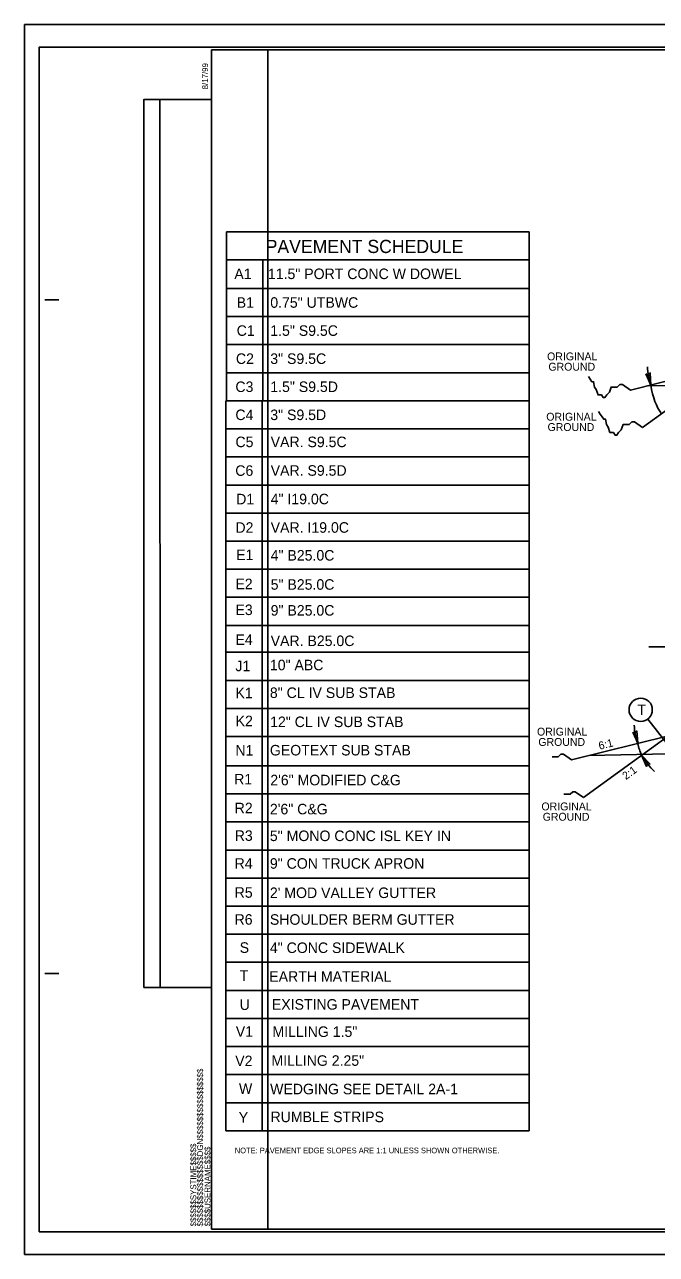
# Model space of a CAD drawing. Extents: x 1640342 to 1730599, y 538663 to 843747.
# Drawn here: x 1729840.7 to 1729953.2, y 539625.5 to 539844.5 of the extents above; entities that cross this region are included whole.
import ezdxf

# ---------------------------------------------------------------- set-up
doc = ezdxf.new("R2010")
doc.units = 0
for name, color, linetype in [('Default', 7, 'Continuous'), ('Old_Level_19', 7, 'Continuous'), ('Old_Level_21', 7, 'Continuous'), ('Prop Dimension Text', 7, 'Continuous'), ('Sheet Block Revision CELL', 7, 'Continuous'), ('Sheet Clip Boundary CELL', 7, 'Continuous'), ('Sheet Layout Plan Border', 7, 'Continuous'), ('Sheet Plan CELL', 7, 'Continuous'), ('Sheet Plan Layout CELL', 7, 'Continuous'), ('Sheet Plot Border Inside CELL', 7, 'Continuous'), ('Sheet Plot Border Outside CELL', 7, 'Continuous'), ('Typical Hinge Slope Interstate CELL', 7, 'Continuous'), ('Typical ID Circle CELL', 7, 'Continuous'), ('Typical Pavement Slope CELL', 7, 'Continuous'), ('Typical Text ID Circle CELL', 7, 'Continuous')]:
    doc.layers.add(name, color=color, linetype=linetype)

msp = doc.modelspace()

# ---------------------------------------------------------------- linework, layer by layer
at = {"layer": 'Default'}
msp.add_line((1729951.84, 539733.7), (1729957.71, 539733.7), dxfattribs=at)
for points in [[(1729951.3, 539782.32), (1729952.19, 539780.31), (1729952.03, 539782.51), (1729951.72, 539782.15)], [(1729948.94, 539718.51), (1729949.83, 539716.51), (1729949.67, 539718.71), (1729949.37, 539718.34)], [(1729952.05, 539712.82), (1729950.54, 539714.42), (1729951.42, 539712.4), (1729951.59, 539712.84)], [(1729952.05, 539712.82), (1729950.54, 539714.42), (1729951.42, 539712.4), (1729951.59, 539712.84)]]:
    msp.add_lwpolyline(points, close=True, dxfattribs=at)
at = {"layer": 'Old_Level_19'}
for p, q in [((1729876.63, 539807.59), (1729930.51, 539807.59)), ((1729876.63, 539802.59), (1729876.63, 539807.59)), ((1729930.51, 539647.51), (1729930.51, 539807.59)), ((1729876.63, 539797.51), (1729876.63, 539802.59)), ((1729876.63, 539802.59), (1729930.51, 539802.59)), ((1729883.13, 539797.51), (1729883.13, 539802.59)), ((1729876.63, 539792.51), (1729876.63, 539797.51)), ((1729876.63, 539797.51), (1729930.51, 539797.51)), ((1729883.13, 539792.51), (1729883.13, 539797.51)), ((1729876.63, 539792.51), (1729930.51, 539792.51)), ((1729876.63, 539787.51), (1729876.63, 539792.51)), ((1729883.13, 539787.51), (1729883.13, 539792.51)), ((1729876.63, 539787.51), (1729930.51, 539787.51)), ((1729876.63, 539782.51), (1729876.63, 539787.51)), ((1729883.13, 539782.51), (1729883.13, 539787.51)), ((1729876.63, 539782.51), (1729876.63, 539777.51)), ((1729876.63, 539782.51), (1729930.51, 539782.51)), ((1729883.13, 539777.51), (1729883.13, 539782.51)), ((1729876.5, 539647.51), (1729876.5, 539777.51)), ((1729876.63, 539777.51), (1729916.64, 539777.51)), ((1729876.63, 539777.51), (1729930.51, 539777.51)), ((1729882.99, 539647.51), (1729882.99, 539777.51)), ((1729876.63, 539772.51), (1729930.51, 539772.51)), ((1729876.63, 539767.51), (1729930.51, 539767.51)), ((1729876.63, 539762.51), (1729930.51, 539762.51)), ((1729876.63, 539757.51), (1729930.51, 539757.51)), ((1729876.63, 539752.51), (1729930.51, 539752.51)), ((1729876.63, 539747.51), (1729930.51, 539747.51)), ((1729876.63, 539742.51), (1729930.51, 539742.51)), ((1729876.63, 539737.51), (1729930.51, 539737.51)), ((1729876.5, 539732.72), (1729930.51, 539732.72)), ((1729876.5, 539727.72), (1729930.51, 539727.72)), ((1729876.5, 539722.72), (1729930.51, 539722.72)), ((1729876.5, 539717.72), (1729930.51, 539717.72)), ((1729876.5, 539712.51), (1729930.51, 539712.51)), ((1729876.5, 539707.51), (1729930.51, 539707.51)), ((1729876.5, 539702.51), (1729930.51, 539702.51)), ((1729876.5, 539697.51), (1729930.51, 539697.51)), ((1729876.5, 539692.51), (1729930.51, 539692.51)), ((1729876.5, 539687.51), (1729930.51, 539687.51)), ((1729876.5, 539682.51), (1729930.51, 539682.51)), ((1729876.5, 539677.51), (1729930.51, 539677.51)), ((1729876.5, 539672.51), (1729930.51, 539672.51)), ((1729876.5, 539667.51), (1729930.51, 539667.51)), ((1729876.5, 539662.51), (1729930.51, 539662.51)), ((1729876.5, 539657.51), (1729930.51, 539657.51)), ((1729876.5, 539652.51), (1729930.51, 539652.51)), ((1729876.5, 539647.51), (1729930.51, 539647.51))]:
    msp.add_line(p, q, dxfattribs=at)
at = {"layer": 'Sheet Block Revision CELL'}
msp.add_line((1729864.8, 539673), (1729864.79, 539831.13), dxfattribs=at)
msp.add_lwpolyline([(1729861.89, 539673), (1729861.89, 539831.13), (1729873.99, 539831.13), (1729873.99, 539673)], close=True, dxfattribs=at)
at = {"layer": 'Sheet Clip Boundary CELL'}
msp.add_lwpolyline([(1729883.99, 539630), (1730163.99, 539630), (1730163.99, 539797.7), (1730126.14, 539797.7), (1730126.14, 539840), (1729883.99, 539840)], close=True, dxfattribs=at)
at = {"layer": 'Sheet Layout Plan Border'}
msp.add_lwpolyline([(1729883.99, 539630), (1730163.99, 539630), (1730163.99, 539797.7), (1730126.14, 539797.7), (1730126.14, 539840), (1729883.99, 539840)], close=True, dxfattribs=at)
at = {"layer": 'Sheet Plan CELL'}
for p, q in [((1729873.99, 539840), (1729873.99, 539840)), ((1729844.29, 539795.5), (1729846.79, 539795.5)), ((1729844.3, 539675.5), (1729846.8, 539675.5)), ((1729873.99, 539630), (1729873.99, 539630))]:
    msp.add_line(p, q, dxfattribs=at)
for points in [[(1730174, 539840), (1729873.99, 539840), (1729873.99, 539630), (1730173.99, 539630)], [(1729873.99, 539630), (1729873.99, 539840), (1730133.98, 539840), (1730133.99, 539809.99), (1730173.99, 539809.99), (1730173.99, 539630)]]:
    msp.add_lwpolyline(points, close=True, dxfattribs=at)
at = {"layer": 'Sheet Plan Layout CELL'}
msp.add_lwpolyline([(1729873.99, 539840), (1729873.99, 539630), (1730173.99, 539630), (1730173.99, 539797.7), (1730126.14, 539797.7), (1730126.14, 539840)], close=True, dxfattribs=at)
at = {"layer": 'Sheet Plot Border Inside CELL'}
msp.add_lwpolyline([(1729843.29, 539629.5), (1730176.49, 539629.5), (1730176.49, 539840.5), (1729843.29, 539840.5)], close=True, dxfattribs=at)
at = {"layer": 'Sheet Plot Border Outside CELL'}
msp.add_lwpolyline([(1729840.69, 539625.5), (1730177.39, 539625.5), (1730177.39, 539844.5), (1729840.69, 539844.5)], close=True, dxfattribs=at)
at = {"layer": 'Typical Hinge Slope Interstate CELL'}
for points in [[(1729948.57, 539779.41), (1729947.12, 539780.42), (1729946.66, 539780.42), (1729946.19, 539779.96), (1729945.88, 539779.96), (1729945.41, 539779.96), (1729945.1, 539779.96), (1729944.79, 539779.02), (1729944.32, 539778.55), (1729944.01, 539778.08), (1729943.7, 539778.08), (1729943.39, 539778.55), (1729943.08, 539778.55), (1729942.77, 539778.55), (1729942.46, 539779.49), (1729942.14, 539779.96), (1729941.99, 539780.89), (1729941.68, 539780.89), (1729941.37, 539781.35), (1729941.05, 539781.82)], [(1729950.69, 539772.73), (1729949.24, 539773.74), (1729948.78, 539773.74), (1729948.31, 539773.27), (1729948, 539773.27), (1729947.53, 539773.27), (1729947.22, 539773.27), (1729946.91, 539772.34), (1729946.44, 539771.87), (1729946.13, 539771.4), (1729945.82, 539771.4), (1729945.51, 539771.87), (1729945.2, 539771.87), (1729944.89, 539771.87), (1729944.58, 539772.8), (1729944.26, 539773.27), (1729944.11, 539774.21), (1729943.8, 539774.21), (1729943.49, 539774.67), (1729943.17, 539775.14), (1729942.86, 539775.61)], [(1729938.06, 539713.56), (1729936.61, 539714.57), (1729936.15, 539714.57), (1729935.68, 539714.11), (1729935.37, 539714.11), (1729934.9, 539714.11), (1729934.59, 539714.11)], [(1729940.18, 539706.88), (1729938.73, 539707.89), (1729938.27, 539707.89), (1729937.8, 539707.43), (1729937.49, 539707.43), (1729937.02, 539707.43), (1729936.71, 539707.43)]]:
    msp.add_lwpolyline(points, dxfattribs=at)
for centre, start, end in [((1729963.61, 539784.18), 182.9343, 198.686), ((1729961.26, 539720.37), 182.9343, 198.686), ((1729961.08, 539720.28), 209.0778, 226.6941), ((1729961.08, 539720.28), 209.0778, 226.6941)]:
    msp.add_arc(centre, 12.06, start, end, dxfattribs=at)
for centre, start_param, end_param in [((1729958.25, 539785.67), 5.254774, 5.856596), ((1729955.6, 539723.39), 5.403228, 5.638322)]:
    msp.add_ellipse(centre, major_axis=(-1.85, -11.92), ratio=0.5, start_param=start_param, end_param=end_param, dxfattribs=at)
at = {"layer": 'Typical ID Circle CELL'}
msp.add_line((1729951.64, 539720.84), (1729955.07, 539716.4), dxfattribs=at)
msp.add_circle((1729950.37, 539722.48), 2.07, dxfattribs=at)
at = {"layer": 'Typical Pavement Slope CELL'}
for p, q in [((1729965.8, 539783.72), (1729948.57, 539779.41)), ((1729965.8, 539783.72), (1729950.69, 539772.73)), ((1729951.67, 539780.18), (1729992.2, 539780.99)), ((1729955.29, 539717.87), (1729938.06, 539713.56)), ((1729955.29, 539717.87), (1729940.18, 539706.88)), ((1729941.16, 539714.34), (1729993.69, 539715.39))]:
    msp.add_line(p, q, dxfattribs=at)

# ---------------------------------------------------------------- texts
at = {"layer": 'Default'}
msp.add_text('NOTE: PAVEMENT EDGE SLOPES ARE 1:1 UNLESS SHOWN OTHERWISE.', height=1, dxfattribs=at).set_placement((1729878.1, 539643.51))
at = {"layer": 'Old_Level_21'}
for s, height, p in [('PAVEMENT SCHEDULE', 2.3438, (1729883.61, 539803.82)), ('A1', 1.875, (1729878.03, 539799.18)), ('11.5" PORT CONC W DOWEL', 1.875, (1729884.01, 539799.18)), ('B1', 1.875, (1729878.45, 539794.07)), ('0.75" UTBWC', 1.875, (1729884.43, 539794.07)), ('C1', 1.875, (1729878.45, 539789.07)), ('1.5" S9.5C', 1.875, (1729884.43, 539789.07)), ('C2', 1.875, (1729878.31, 539784.07)), ('3" S9.5C', 1.875, (1729884.43, 539784.07)), ('C3', 1.875, (1729878.22, 539779.07)), ('1.5" S9.5D', 1.875, (1729884.43, 539779.07)), ('C4', 1.875, (1729878.22, 539774.07)), ('3" S9.5D', 1.875, (1729884.43, 539774.07)), ('C5', 1.875, (1729878.23, 539769.25)), ('VAR. S9.5C', 1.875, (1729884.5, 539769.25)), ('C6', 1.875, (1729878.2, 539764.14)), ('VAR. S9.5D', 1.875, (1729884.5, 539764.16)), ('D1', 1.875, (1729878.36, 539759.07)), ('4" I19.0C', 1.875, (1729884.5, 539759.08)), ('D2', 1.875, (1729878.22, 539754)), ('VAR. I19.0C', 1.875, (1729884.5, 539754.01)), ('E1', 1.875, (1729878.36, 539749.15)), ('4" B25.0C', 1.875, (1729884.5, 539749.05)), ('E2', 1.875, (1729878.22, 539743.96)), ('5" B25.0C', 1.875, (1729884.5, 539743.86)), ('E3', 1.875, (1729878.23, 539739.35)), ('9" B25.0C', 1.875, (1729884.5, 539739.25)), ('E4', 1.875, (1729878.22, 539734.04)), ('VAR. B25.0C', 1.875, (1729884.5, 539733.83)), ('J1', 1.875, (1729878.22, 539729.35)), ('10" ABC', 1.875, (1729884.36, 539729.52)), ('K1', 1.875, (1729878.22, 539724.55)), ('8" CL IV SUB STAB', 1.875, (1729884.36, 539724.58)), ('K2', 1.875, (1729878.26, 539719.56)), ('12" CL IV SUB STAB', 1.875, (1729884.4, 539719.4)), ('N1', 1.875, (1729878.22, 539714.33)), ('GEOTEXT SUB STAB', 1.875, (1729884.36, 539714.35)), ('R1', 1.875, (1729878, 539709.19)), ('2\'6" MODIFIED C&G', 1.875, (1729884.43, 539709.03)), ('R2', 1.875, (1729878.09, 539704.05)), ('2\'6" C&G', 1.875, (1729884.36, 539703.86)), ('R3', 1.875, (1729878.1, 539699.14)), ('5" MONO CONC ISL KEY IN', 1.875, (1729884.36, 539699.1)), ('R4', 1.875, (1729878.08, 539694.18)), ('9" CON TRUCK APRON', 1.875, (1729884.36, 539694.18)), ('R5', 1.875, (1729878.09, 539689.01)), ("2' MOD VALLEY GUTTER", 1.875, (1729884.36, 539688.96)), ('R6', 1.875, (1729878.07, 539684.21)), ('SHOULDER BERM GUTTER', 1.875, (1729884.36, 539684.2)), ('S', 1.88, (1729878.98, 539679.2)), ('4" CONC SIDEWALK', 1.875, (1729884.36, 539679.17)), ('T', 1.88, (1729878.98, 539674.21)), ('EARTH MATERIAL', 1.875, (1729884.25, 539674.05)), ('U', 1.88, (1729878.98, 539669.03)), ('EXISTING PAVEMENT', 1.875, (1729884.71, 539669.08)), ('V1', 1.875, (1729878.29, 539664.26)), ('MILLING 1.5"', 1.875, (1729884.82, 539664.22)), ('V2', 1.875, (1729878.19, 539659.02)), ('MILLING 2.25"', 1.875, (1729884.64, 539659.08)), ('W', 1.88, (1729878.85, 539654.08)), ('WEDGING SEE DETAIL 2A-1', 1.875, (1729884.4, 539654.01)), ('Y', 1.88, (1729878.81, 539648.95)), ('RUMBLE STRIPS', 1.875, (1729884.47, 539649.05))]:
    msp.add_text(s, height=height, dxfattribs=at).set_placement(p)
at = {"layer": 'Prop Dimension Text'}
for s, p in [('ORIGINAL', (1729933.71, 539784.71)), ('GROUND', (1729933.94, 539782.87)), ('ORIGINAL', (1729933.56, 539773.97)), ('GROUND', (1729933.79, 539772.13)), ('ORIGINAL', (1729931.91, 539717.89)), ('GROUND', (1729932.15, 539716.05)), ('ORIGINAL', (1729932.7, 539704.57)), ('GROUND', (1729932.93, 539702.73))]:
    msp.add_text(s, height=1.4, dxfattribs=at).set_placement(p)
for s, rotation, p in [('6:1', 14.0362, (1729943.06, 539715.35)), ('2:1', 36.0298, (1729947.73, 539709.94))]:
    msp.add_text(s, height=1.4, rotation=rotation, dxfattribs=at).set_placement(p)
at = {"layer": 'Sheet Plan CELL'}
for s, p in [('8/17/99', (1729873.35, 539832.96)), ('$$$$$$$$$$$$$$$$DGN$$$$$$$$$$$$$$$$', (1729872.46, 539630.47)), ('$$$$$$SYSTIME$$$$$', (1729871.25, 539630.47)), ('$$$$USERNAME$$$$', (1729873.77, 539630.48))]:
    msp.add_text(s, height=1.05, rotation=90, dxfattribs=at).set_placement(p)
at = {"layer": 'Typical Text ID Circle CELL'}
msp.add_text('T', height=1.85, dxfattribs=at).set_placement((1729949.78, 539721.55))

doc.saveas('drawing.dxf')
